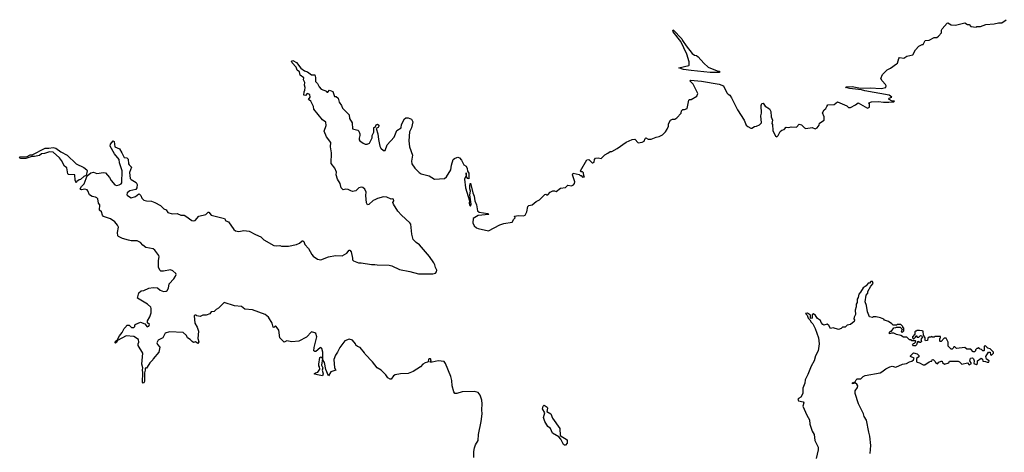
# Model space of a CAD drawing. Extents: x 2240384 to 2404287, y 351326 to 526670.
# Tile 263 of 309: x 2364863 to 2376375, y 424188 to 429238. Entities that reach past the tile are written whole.
import ezdxf

# ---------------------------------------------------------------- set-up
doc = ezdxf.new("R2010")
doc.units = 0

msp = doc.modelspace()

# ---------------------------------------------------------------- linework, layer by layer
at = {"layer": '0CON20XD'}
for points in [[(2371739, 427681), (2371765, 427700), (2371785, 427700), (2371850, 427735), (2371955, 427808), (2372025, 427838), (2372055, 427842), (2372095, 427802), (2372142, 427808), (2372165, 427820), (2372175, 427850), (2372185, 427858), (2372213, 427843), (2372245, 427842), (2372303, 427867), (2372340, 427875), (2372380, 427895), (2372415, 427930), (2372435, 427960), (2372448, 427995), (2372448, 428022), (2372472, 428065), (2372495, 428078), (2372522, 428078), (2372546, 428094), (2372598, 428145), (2372602, 428175), (2372615, 428190), (2372635, 428188), (2372668, 428202), (2372685, 428299), (2372695, 428306), (2372715, 428308), (2372782, 428345), (2372792, 428375), (2372737, 428485), (2372697, 428525), (2372705, 428530), (2372835, 428522), (2373040, 428485), (2373090, 428465), (2373130, 428385), (2373145, 428370), (2373165, 428358), (2373187, 428325), (2373256, 428186), (2373334, 428064), (2373358, 428005), (2373375, 427990), (2373413, 427973), (2373425, 427972), (2373455, 427992), (2373477, 427993), (2373511, 428009), (2373537, 428035), (2373528, 428115), (2373537, 428145), (2373531, 428235), (2373541, 428259), (2373555, 428263), (2373580, 428230), (2373629, 428199), (2373646, 428166), (2373650, 428105), (2373663, 428065), (2373658, 428025), (2373663, 428013), (2373667, 427945), (2373699, 427879), (2373715, 427870), (2373730, 427885), (2373755, 427932), (2373773, 427947), (2373800, 427955), (2373825, 427982), (2373855, 427980), (2373885, 427988), (2373945, 427982), (2373975, 428018), (2374005, 428012), (2374040, 427975), (2374055, 427969), (2374129, 427979), (2374165, 427964), (2374186, 427974), (2374210, 428005), (2374215, 428030), (2374270, 428065), (2374268, 428105), (2374251, 428149), (2374268, 428185), (2374288, 428202), (2374300, 428225), (2374310, 428245), (2374385, 428248), (2374425, 428278), (2374532, 428232), (2374555, 428212), (2374575, 428212), (2374635, 428243), (2374665, 428268), (2374775, 428203), (2374800, 428215), (2374800, 428255), (2374793, 428267), (2374821, 428279), (2374903, 428283), (2374964, 428274), (2375025, 428275), (2375085, 428280), (2375090, 428285), (2375065, 428287), (2375028, 428305), (2375020, 428315), (2375027, 428323), (2375060, 428335), (2375028, 428355), (2374745, 428407), (2374705, 428420), (2374565, 428435), (2374519, 428445), (2374530, 428455), (2374595, 428457), (2374695, 428438), (2374805, 428444), (2374935, 428435), (2374990, 428445), (2374992, 428465), (2374985, 428480), (2374948, 428525), (2374933, 428553), (2374951, 428599), (2375005, 428652), (2375045, 428672), (2375115, 428722), (2375125, 428732), (2375141, 428785), (2375150, 428795), (2375202, 428788), (2375235, 428812), (2375305, 428828), (2375337, 428885), (2375375, 428928), (2375415, 428950), (2375425, 428950), (2375450, 428995), (2375495, 428998), (2375555, 429028), (2375585, 429030), (2375605, 429044), (2375642, 429085), (2375641, 429115), (2375649, 429131), (2375705, 429198), (2375715, 429200), (2375755, 429178), (2375805, 429172), (2375915, 429200), (2375943, 429183), (2375965, 429180), (2375985, 429160), (2376045, 429150), (2376055, 429160), (2376095, 429160), (2376158, 429182), (2376255, 429188), (2376308, 429202), (2376345, 429203), (2376395, 429238)], [(2372935, 428622), (2372715, 428643), (2372625, 428657), (2372568, 428675), (2372688, 428702), (2372692, 428705), (2372692, 428745), (2372664, 428835), (2372593, 428983), (2372505, 429096), (2372501, 429109), (2372505, 429118), (2372605, 429015), (2372613, 428993), (2372654, 428934), (2372725, 428842), (2372753, 428823), (2372775, 428820), (2372796, 428806), (2372861, 428731), (2372912, 428685), (2373018, 428642), (2373045, 428637), (2373045, 428623), (2372935, 428622)], [(2366474, 425444), (2366500, 425415), (2366490, 425355), (2366425, 425280), (2366420, 425265), (2366385, 425230), (2366355, 425180), (2366345, 425170), (2366332, 425168), (2366332, 425145), (2366322, 425115), (2366322, 425015), (2366315, 424997), (2366305, 424994), (2366300, 425005), (2366303, 425115), (2366298, 425152), (2366302, 425175), (2366290, 425215), (2366302, 425345), (2366248, 425435), (2366248, 425455), (2366258, 425475), (2366252, 425505), (2366199, 425539), (2366107, 425547), (2366006, 425494), (2365995, 425469), (2365985, 425462), (2365978, 425465), (2365984, 425485), (2366003, 425497), (2366032, 425548), (2366062, 425585), (2366086, 425634), (2366110, 425655), (2366115, 425670), (2366145, 425670), (2366170, 425645), (2366196, 425644), (2366210, 425655), (2366210, 425675), (2366220, 425685), (2366275, 425707), (2366326, 425686), (2366354, 425654), (2366375, 425659), (2366380, 425680), (2366359, 425699), (2366357, 425723), (2366385, 425770), (2366400, 425815), (2366402, 425865), (2366395, 425880), (2366356, 425916), (2366240, 425985), (2366255, 426050), (2366285, 426072), (2366315, 426078), (2366375, 426102), (2366425, 426112), (2366476, 426106), (2366505, 426082), (2366544, 426064), (2366575, 426068), (2366587, 426075), (2366603, 426105), (2366610, 426155), (2366665, 426213), (2366686, 426245), (2366693, 426265), (2366690, 426275), (2366655, 426304), (2366625, 426316), (2366545, 426303), (2366515, 426302), (2366505, 426310), (2366488, 426345), (2366488, 426425), (2366495, 426470), (2366490, 426485), (2366445, 426547), (2366425, 426563), (2366339, 426579), (2366304, 426604), (2366275, 426638), (2366236, 426656), (2366167, 426657), (2366135, 426663), (2366065, 426682), (2366020, 426705), (2366010, 426715), (2366008, 426755), (2366018, 426815), (2366005, 426840), (2365976, 426876), (2365925, 426912), (2365845, 426942), (2365830, 426955), (2365818, 426995), (2365798, 427015), (2365800, 427075), (2365784, 427095), (2365777, 427145), (2365767, 427157), (2365748, 427165), (2365712, 427175), (2365678, 427195), (2365661, 427241), (2365651, 427251), (2365625, 427258), (2365585, 427251), (2365574, 427254), (2365571, 427265), (2365585, 427291), (2365619, 427321), (2365654, 427416), (2365695, 427449), (2365725, 427457), (2365765, 427442), (2365845, 427453), (2365865, 427449), (2365913, 427395), (2365932, 427362), (2365975, 427310), (2365995, 427302), (2366025, 427308), (2366049, 427321), (2366058, 427335), (2366063, 427475), (2366030, 427565), (2366027, 427605), (2365972, 427672), (2365922, 427762), (2365925, 427785), (2365955, 427822), (2365966, 427816), (2365975, 427755), (2366029, 427729), (2366059, 427685), (2366085, 427630), (2366116, 427626), (2366131, 427611), (2366135, 427555), (2366142, 427542), (2366172, 427515), (2366147, 427453), (2366156, 427385), (2366165, 427374), (2366225, 427338), (2366237, 427313), (2366234, 427276), (2366220, 427255), (2366151, 427239), (2366121, 427215), (2366117, 427195), (2366123, 427185), (2366165, 427157), (2366218, 427172), (2366255, 427203), (2366265, 427200), (2366280, 427185), (2366292, 427155), (2366315, 427132), (2366347, 427123), (2366405, 427120), (2366445, 427103), (2366508, 427068), (2366550, 427030), (2366575, 427019), (2366597, 426987), (2366645, 426971), (2366705, 426974), (2366746, 426956), (2366785, 426954), (2366807, 426945), (2366875, 426894), (2366895, 426890), (2366916, 426894), (2366958, 426945), (2367038, 426962), (2367065, 426992), (2367075, 426990), (2367102, 426955), (2367256, 426916), (2367275, 426888), (2367305, 426877), (2367368, 426788), (2367385, 426774), (2367425, 426766), (2367485, 426776), (2367545, 426769), (2367619, 426729), (2367684, 426704), (2367718, 426668), (2367833, 426603), (2367865, 426598), (2367905, 426600), (2367925, 426593), (2368005, 426593), (2368100, 426615), (2368135, 426630), (2368165, 426657), (2368175, 426658), (2368185, 426648), (2368197, 426615), (2368238, 426565), (2368278, 426498), (2368295, 426477), (2368345, 426441), (2368386, 426434), (2368475, 426469), (2368556, 426484), (2368635, 426480), (2368688, 426512), (2368715, 426548), (2368725, 426549), (2368739, 426529), (2368756, 426455), (2368754, 426435), (2368765, 426421), (2368825, 426400), (2368855, 426401), (2368975, 426378), (2369015, 426380), (2369044, 426374), (2369185, 426373), (2369216, 426366), (2369305, 426320), (2369425, 426300), (2369525, 426270), (2369695, 426272), (2369725, 426280), (2369738, 426295), (2369740, 426315), (2369723, 426343), (2369718, 426375), (2369705, 426400), (2369653, 426473), (2369538, 426608), (2369497, 426637), (2369465, 426670), (2369448, 426735), (2369435, 426850), (2369425, 426868), (2369327, 426955), (2369283, 427003), (2369233, 427085), (2369227, 427105), (2369236, 427124), (2369235, 427142), (2369225, 427147), (2369205, 427141), (2369155, 427164), (2369115, 427169), (2369045, 427150), (2369017, 427133), (2368995, 427128), (2368945, 427080), (2368928, 427078), (2368919, 427099), (2368911, 427185), (2368916, 427225), (2368898, 427258), (2368875, 427279), (2368855, 427282), (2368827, 427273), (2368795, 427241), (2368755, 427233), (2368735, 427238), (2368705, 427257), (2368675, 427260), (2368645, 427253), (2368623, 427275), (2368609, 427325), (2368578, 427375), (2368562, 427425), (2368566, 427456), (2368548, 427505), (2368505, 427560), (2368510, 427685), (2368498, 427755), (2368501, 427805), (2368449, 427869), (2368422, 427935), (2368448, 428002), (2368442, 428042), (2368405, 428068), (2368304, 428194), (2368298, 428225), (2368267, 428287), (2368240, 428305), (2368259, 428335), (2368254, 428364), (2368225, 428376), (2368205, 428352), (2368187, 428357), (2368188, 428395), (2368199, 428415), (2368202, 428445), (2368192, 428475), (2368197, 428505), (2368183, 428537), (2368185, 428560), (2368142, 428592), (2368135, 428630), (2368108, 428648), (2368097, 428685), (2368048, 428735), (2368043, 428755), (2368055, 428761), (2368100, 428740), (2368152, 428672), (2368195, 428641), (2368228, 428628), (2368275, 428594), (2368313, 428593), (2368322, 428562), (2368323, 428515), (2368344, 428494), (2368363, 428455), (2368387, 428427), (2368450, 428405), (2368455, 428390), (2368465, 428390), (2368487, 428417), (2368525, 428400), (2368542, 428342), (2368565, 428340), (2368585, 428320), (2368597, 428275), (2368626, 428236), (2368638, 428205), (2368716, 428126), (2368721, 428085), (2368752, 428035), (2368753, 427965), (2368815, 427950), (2368830, 427935), (2368842, 427905), (2368842, 427885), (2368831, 427855), (2368833, 427835), (2368842, 427822), (2368880, 427795), (2368904, 427786), (2368926, 427784), (2368953, 427797), (2368985, 427860), (2368986, 427885), (2369003, 427925), (2369005, 427980), (2369018, 427982), (2369031, 428009), (2369045, 428017), (2369063, 428005), (2369064, 427995), (2369055, 427980), (2369032, 427968), (2369051, 427905), (2369059, 427841), (2369075, 427760), (2369085, 427738), (2369115, 427710), (2369135, 427712), (2369160, 427775), (2369243, 427865), (2369271, 427945), (2369323, 427975), (2369327, 428013), (2369361, 428079), (2369378, 428092), (2369405, 428094), (2369446, 428076), (2369459, 428045), (2369444, 427976), (2369422, 427928), (2369413, 427825), (2369422, 427755), (2369457, 427655), (2369444, 427585), (2369447, 427557), (2369482, 427505), (2369535, 427453), (2369558, 427438), (2369650, 427415), (2369715, 427377), (2369830, 427385), (2369853, 427405), (2369904, 427486), (2369911, 427539), (2369932, 427605), (2369945, 427618), (2369975, 427630), (2369985, 427632), (2370004, 427624), (2370029, 427599), (2370056, 427545), (2370085, 427528), (2370095, 427500), (2370098, 427468), (2370113, 427445), (2370115, 427380), (2370102, 427382), (2370088, 427405), (2370085, 427450), (2370082, 427418), (2370064, 427375), (2370074, 427276), (2370121, 427125), (2370119, 427095), (2370125, 427070), (2370135, 427060), (2370141, 427085), (2370126, 427195), (2370133, 427235), (2370126, 427265), (2370127, 427303), (2370135, 427328), (2370160, 427215), (2370177, 427177), (2370185, 427125), (2370203, 427075), (2370215, 427007), (2370235, 426992), (2370337, 426977), (2370348, 426965), (2370225, 426953), (2370164, 426915), (2370162, 426865), (2370175, 426832), (2370205, 426807), (2370225, 426801), (2370346, 426774), (2370475, 426844), (2370525, 426860), (2370620, 426875), (2370641, 426909), (2370658, 426925), (2370650, 426945), (2370695, 426950), (2370753, 426947), (2370773, 426957), (2370792, 426995), (2370805, 427058), (2370815, 427068), (2370855, 427078), (2370900, 427115), (2370940, 427135), (2371003, 427197), (2371015, 427200), (2371023, 427193), (2371037, 427193), (2371067, 427223), (2371095, 427238), (2371115, 427240), (2371135, 427232), (2371188, 427272), (2371245, 427278), (2371273, 427307), (2371315, 427300), (2371340, 427310), (2371350, 427325), (2371353, 427345), (2371326, 427425), (2371335, 427448), (2371405, 427430), (2371415, 427420), (2371428, 427418), (2371445, 427400), (2371468, 427402), (2371460, 427415), (2371455, 427450), (2371445, 427460), (2371422, 427462), (2371420, 427475), (2371495, 427602), (2371517, 427607), (2371555, 427568), (2371565, 427567), (2371578, 427575), (2371583, 427607), (2371595, 427620), (2371625, 427627), (2371662, 427618), (2371705, 427660), (2371739, 427681)], [(2365525, 427332), (2365510, 427365), (2365508, 427428), (2365435, 427432), (2365425, 427440), (2365415, 427510), (2365387, 427527), (2365354, 427594), (2365330, 427625), (2365255, 427691), (2365213, 427697), (2365155, 427675), (2365120, 427670), (2365095, 427654), (2365035, 427640), (2365005, 427641), (2364935, 427618), (2364875, 427618), (2364863, 427625), (2364870, 427635), (2364949, 427641), (2364985, 427662), (2365008, 427662), (2365161, 427739), (2365205, 427737), (2365255, 427744), (2365287, 427737), (2365345, 427696), (2365418, 427658), (2365525, 427557), (2365615, 427512), (2365650, 427485), (2365654, 427475), (2365640, 427420), (2365615, 427408), (2365575, 427374), (2365558, 427368), (2365532, 427348), (2365525, 427332)], [(2374807, 424175), (2374816, 424266), (2374804, 424375), (2374793, 424423), (2374762, 424562), (2374736, 424605), (2374729, 424635), (2374672, 424755), (2374630, 424875), (2374633, 424905), (2374657, 424945), (2374661, 424965), (2374652, 424982), (2374635, 424993), (2374600, 424985), (2374601, 424999), (2374616, 425006), (2374628, 425002), (2374643, 425035), (2374655, 425044), (2374696, 425044), (2374726, 425074), (2374747, 425083), (2374925, 425114), (2374945, 425125), (2374989, 425161), (2375035, 425186), (2375065, 425191), (2375108, 425182), (2375185, 425217), (2375230, 425225), (2375265, 425244), (2375295, 425250), (2375312, 425265), (2375320, 425285), (2375280, 425305), (2375280, 425315), (2375315, 425350), (2375357, 425337), (2375377, 425317), (2375375, 425300), (2375348, 425282), (2375348, 425245), (2375355, 425238), (2375385, 425232), (2375425, 425210), (2375445, 425210), (2375496, 425244), (2375515, 425252), (2375528, 425252), (2375530, 425265), (2375545, 425270), (2375568, 425248), (2375570, 425235), (2375595, 425220), (2375611, 425239), (2375635, 425252), (2375650, 425250), (2375652, 425235), (2375675, 425218), (2375728, 425232), (2375735, 425250), (2375835, 425250), (2375850, 425245), (2375878, 425218), (2375945, 425230), (2375965, 425210), (2375992, 425225), (2375972, 425255), (2375980, 425285), (2376005, 425290), (2376015, 425280), (2376024, 425255), (2376020, 425225), (2376045, 425212), (2376060, 425225), (2376060, 425255), (2376105, 425288), (2376120, 425275), (2376122, 425252), (2376157, 425247), (2376175, 425238), (2376195, 425240), (2376198, 425255), (2376168, 425275), (2376158, 425305), (2376192, 425358), (2376208, 425358), (2376212, 425325), (2376225, 425320), (2376250, 425345), (2376250, 425355), (2376210, 425395), (2376182, 425402), (2376155, 425430), (2376140, 425425), (2376140, 425375), (2376135, 425370), (2376122, 425372), (2376108, 425388), (2376092, 425392), (2376075, 425410), (2376065, 425400), (2376052, 425398), (2376040, 425385), (2376038, 425372), (2376025, 425360), (2376012, 425362), (2375985, 425390), (2375935, 425390), (2375915, 425410), (2375815, 425400), (2375798, 425418), (2375785, 425420), (2375778, 425402), (2375765, 425390), (2375755, 425390), (2375720, 425425), (2375720, 425475), (2375695, 425520), (2375672, 425518), (2375638, 425482), (2375625, 425480), (2375620, 425485), (2375620, 425515), (2375630, 425525), (2375628, 425538), (2375565, 425540), (2375555, 425530), (2375535, 425530), (2375522, 425538), (2375515, 425530), (2375495, 425530), (2375482, 425518), (2375478, 425492), (2375455, 425490), (2375450, 425495), (2375450, 425525), (2375430, 425555), (2375425, 425600), (2375415, 425607), (2375385, 425610), (2375355, 425610), (2375345, 425600), (2375335, 425600), (2375330, 425595), (2375330, 425565), (2375300, 425535), (2375300, 425525), (2375315, 425510), (2375338, 425532), (2375345, 425550), (2375355, 425530), (2375375, 425530), (2375395, 425550), (2375408, 425548), (2375420, 425535), (2375400, 425505), (2375408, 425482), (2375395, 425470), (2375385, 425470), (2375375, 425480), (2375362, 425478), (2375348, 425442), (2375335, 425430), (2375315, 425430), (2375300, 425445), (2375312, 425458), (2375325, 425460), (2375338, 425472), (2375340, 425485), (2375335, 425490), (2375295, 425490), (2375285, 425500), (2375265, 425500), (2375235, 425530), (2375195, 425533), (2375165, 425552), (2375115, 425562), (2375085, 425580), (2375055, 425580), (2375032, 425572), (2375032, 425588), (2375045, 425600), (2375058, 425602), (2375085, 425640), (2375107, 425643), (2375115, 425650), (2375158, 425648), (2375180, 425625), (2375170, 425595), (2375185, 425590), (2375200, 425605), (2375200, 425635), (2375190, 425645), (2375190, 425655), (2375165, 425680), (2375125, 425680), (2375115, 425670), (2375075, 425670), (2375059, 425689), (2375020, 425715), (2374975, 425730), (2374965, 425740), (2374926, 425756), (2374875, 425769), (2374845, 425768), (2374835, 425760), (2374797, 425767), (2374776, 425826), (2374765, 425900), (2374748, 425945), (2374760, 426020), (2374778, 426045), (2374780, 426065), (2374813, 426127), (2374842, 426158), (2374835, 426180), (2374815, 426180), (2374798, 426162), (2374785, 426160), (2374759, 426131), (2374725, 426106), (2374694, 426056), (2374674, 426035), (2374668, 425995), (2374656, 425975), (2374653, 425937), (2374642, 425915), (2374642, 425885), (2374631, 425845), (2374634, 425796), (2374618, 425765), (2374617, 425747), (2374622, 425735), (2374618, 425715), (2374575, 425680), (2374538, 425672), (2374515, 425650), (2374485, 425650), (2374468, 425632), (2374435, 425622), (2374375, 425640), (2374343, 425633), (2374325, 425668), (2374305, 425683), (2374265, 425672), (2374255, 425678), (2374234, 425704), (2374225, 425728), (2374190, 425750), (2374167, 425785), (2374145, 425802), (2374130, 425795), (2374128, 425752), (2374115, 425750), (2374110, 425755), (2374108, 425788), (2374075, 425812), (2374052, 425808), (2374069, 425789), (2374080, 425755), (2374103, 425733), (2374115, 425708), (2374136, 425686), (2374162, 425632), (2374203, 425525), (2374210, 425455), (2374199, 425371), (2374166, 425314), (2374153, 425257), (2374115, 425192), (2374078, 425095), (2374047, 425035), (2374042, 424995), (2374019, 424935), (2374018, 424872), (2373998, 424832), (2373969, 424815), (2373962, 424805), (2373970, 424790), (2374022, 424778), (2374032, 424765), (2374020, 424725), (2374065, 424621), (2374098, 424565), (2374100, 424515), (2374127, 424435), (2374153, 424395), (2374158, 424325), (2374197, 424247), (2374197, 424215), (2374175, 424115)], [(2370172, 424128), (2370172, 424195), (2370181, 424239), (2370192, 424275), (2370222, 424325), (2370228, 424395), (2370258, 424545), (2370272, 424635), (2370267, 424685), (2370271, 424755), (2370266, 424795), (2370246, 424856), (2370224, 424884), (2370175, 424899), (2370035, 424893), (2369975, 424872), (2369950, 424875), (2369938, 424895), (2369920, 424965), (2369916, 425026), (2369904, 425074), (2369843, 425225), (2369826, 425246), (2369755, 425257), (2369685, 425238), (2369668, 425238), (2369660, 425245), (2369672, 425255), (2369674, 425265), (2369665, 425277), (2369651, 425279), (2369644, 425275), (2369640, 425245), (2369632, 425238), (2369605, 425232), (2369575, 425218), (2369548, 425185), (2369465, 425130), (2369407, 425107), (2369315, 425104), (2369252, 425092), (2369235, 425082), (2369205, 425040), (2369195, 425040), (2369168, 425058), (2369145, 425092), (2369088, 425148), (2369043, 425175), (2368988, 425245), (2368904, 425334), (2368895, 425350), (2368845, 425410), (2368813, 425423), (2368795, 425440), (2368790, 425455), (2368756, 425496), (2368715, 425507), (2368665, 425488), (2368605, 425412), (2368580, 425355), (2368555, 425320), (2368538, 425272), (2368542, 425175), (2368560, 425145), (2368500, 425125), (2368475, 425080), (2368444, 425155), (2368427, 425235), (2368408, 425268), (2368406, 425355), (2368395, 425400), (2368385, 425410), (2368375, 425408), (2368325, 425363), (2368313, 425363), (2368303, 425373), (2368305, 425410), (2368336, 425534), (2368326, 425576), (2368314, 425584), (2368275, 425592), (2368215, 425531), (2368126, 425484), (2368045, 425478), (2367985, 425490), (2367955, 425472), (2367903, 425523), (2367892, 425615), (2367860, 425655), (2367855, 425658), (2367835, 425644), (2367825, 425650), (2367816, 425695), (2367771, 425765), (2367735, 425796), (2367585, 425851), (2367495, 425859), (2367455, 425891), (2367375, 425897), (2367255, 425938), (2367189, 425871), (2367160, 425855), (2367137, 425833), (2367103, 425827), (2367085, 425802), (2367045, 425790), (2367003, 425787), (2366975, 425772), (2366935, 425780), (2366925, 425790), (2366915, 425790), (2366905, 425780), (2366910, 425695), (2366940, 425650), (2366952, 425602), (2366946, 425515), (2366958, 425478), (2366945, 425459), (2366917, 425477), (2366895, 425470), (2366881, 425481), (2366856, 425506), (2366824, 425524), (2366815, 425552), (2366775, 425587), (2366616, 425594), (2366565, 425578), (2366535, 425522), (2366482, 425495), (2366467, 425465), (2366474, 425444)], [(2368405, 425082), (2368345, 425090), (2368315, 425098), (2368308, 425105), (2368320, 425115), (2368349, 425121), (2368372, 425158), (2368367, 425187), (2368360, 425195), (2368360, 425215), (2368373, 425295), (2368385, 425302), (2368403, 425283), (2368393, 425203), (2368409, 425175), (2368400, 425145), (2368413, 425105), (2368405, 425082)], [(2371232, 424272), (2371220, 424280), (2371190, 424340), (2371167, 424367), (2371092, 424412), (2371070, 424465), (2371040, 424490), (2371002, 424545), (2370987, 424595), (2371003, 424647), (2370976, 424695), (2370983, 424725), (2370995, 424738), (2371030, 424715), (2371033, 424703), (2371027, 424665), (2371072, 424635), (2371094, 424584), (2371179, 424465), (2371183, 424383), (2371264, 424334), (2371266, 424294), (2371245, 424272), (2371232, 424272)]]:
    msp.add_lwpolyline(points, dxfattribs=at)

doc.saveas('drawing.dxf')
